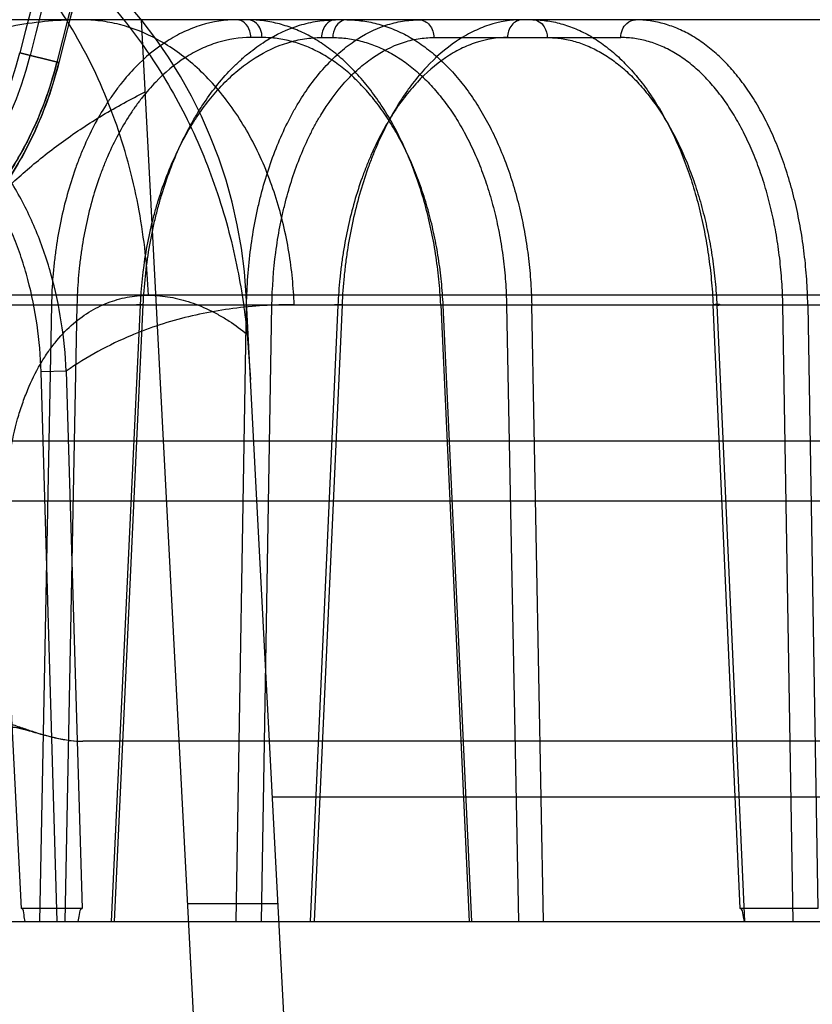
# Model space of a CAD drawing. Header units: millimetres. Extents: x 0 to 297, y 0 to 210.
# Tile 394 of 455: x 240.0733 to 240.1657, y 159.9868 to 160.1015. Entities that reach past the tile are written whole.
import ezdxf

# ---------------------------------------------------------------- set-up
doc = ezdxf.new("R2010")
doc.units = ezdxf.units.MM
doc.header["$LTSCALE"] = 16.335
doc.layers.get('0').update_dxf_attribs({"linetype": 'CONTINUOUS'})
for name, color, linetype in [('AXES_REF', 7, 'CONTINUOUS'), ('INTFCLR_1', 7, 'CONTINUOUS'), ('INTFCLR_144815', 7, 'CONTINUOUS'), ('INTFCLR_72935', 7, 'CONTINUOUS')]:
    doc.layers.add(name, color=color, linetype=linetype)

msp = doc.modelspace()

# ---------------------------------------------------------------- linework, layer by layer
at = {"color": 7, "linetype": 'Continuous'}
for radius in [6.787079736, 6.7865, 6.743039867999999]:
    msp.add_circle((241.4889104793, 154.7114782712), radius, dxfattribs=at)
for radius, start, end in [(6.72, 278.2771290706, 261.7228709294), (6.874, 113.0825942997, 269.6189785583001)]:
    msp.add_arc((241.4889104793, 154.7114782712), radius, start, end, dxfattribs=at)
at = {"layer": 'AXES_REF', "color": 7, "linetype": 'Continuous'}
msp.add_arc((241.4889104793, 154.7114782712), 6.874, 113.0826847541, 66.9173152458, dxfattribs=at)
at = {"layer": 'AXES_REF', "color": 9, "linetype": 'Continuous'}
msp.add_arc((241.4889104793, 154.7114782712), 6.191158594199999, 94.4118118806, 85.5881881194, dxfattribs=at)
at = {"layer": 'INTFCLR_1', "color": 9, "linetype": 'Continuous'}
msp.add_line((240.0733475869, 160.0976370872), (240.0778934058, 160.0965094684), dxfattribs=at)
for centre, radius, start, end in [((240.4247147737, 160.0104782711), 0.4230504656, 136.3898582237, 175.7650415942), ((240.4247147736, 160.0104782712), 0.3575673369, 138.8345507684, 166.0686236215), ((240.4247147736, 160.0104782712), 0.3573323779, 138.8345501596, 166.0686229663)]:
    msp.add_arc(centre, radius, start, end, dxfattribs=at)
at = {"layer": 'INTFCLR_1', "color": 6, "linetype": 'Continuous'}
for centre, radius, start, end in [((240.4247147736, 160.0104782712), 0.4195535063, 137.2913519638, 169.1014109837), ((240.4247147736, 160.0104782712), 0.3760159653, 138.8345507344, 166.0686236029), ((240.4247147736, 160.0104782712), 0.3620159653, 138.8345508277, 166.0686237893), ((240.4247147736, 160.0104782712), 0.3607816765, 138.8345507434, 166.0686235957), ((240.0341336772, 160.1073643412), 0.0404023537, 270.0000003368, 346.0686220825), ((240.0341336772, 160.1073643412), 0.0416366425, 269.9999999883, 346.0686236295)]:
    msp.add_arc(centre, radius, start, end, dxfattribs=at)
at = {"layer": 'INTFCLR_1', "color": 9, "linetype": 'Continuous'}
for points, knots in [([(240.0320847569, 160.0626647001), (240.0332060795, 160.0625552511), (240.0357073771, 160.0624369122), (240.0398519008, 160.0626470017), (240.0447769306, 160.063448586), (240.0493327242, 160.0648019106), (240.0527550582, 160.0662302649), (240.0549011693, 160.0672798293), (240.0572324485, 160.068546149), (240.0602804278, 160.0704856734), (240.0632962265, 160.0728573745), (240.0657683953, 160.0751504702), (240.0677101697, 160.0771821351), (240.0696590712, 160.079504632), (240.0715919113, 160.0821633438), (240.07346435, 160.085196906), (240.0752142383, 160.0886323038), (240.0767445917, 160.0924291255), (240.077549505, 160.0951230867), (240.0778934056, 160.0965094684)], [0, 0, 0, 0, 0.0546088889, 0.1211683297, 0.2007950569, 0.2959181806, 0.3507413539, 0.380380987, 0.4116808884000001, 0.4792976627, 0.5552209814, 0.5972744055, 0.6426583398, 0.6913478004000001, 0.7441210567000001, 0.8018425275, 0.8639600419, 0.9307654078, 1, 1, 1, 1]), ([(240.0341336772, 160.0644920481), (240.0351972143, 160.0643844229), (240.0375697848, 160.064260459), (240.0415037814, 160.0644475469), (240.046180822, 160.0651954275), (240.0505095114, 160.0664708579), (240.0537625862, 160.0678212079), (240.0558023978, 160.0688146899), (240.0580188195, 160.0700136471), (240.0609158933, 160.07185147), (240.0637838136, 160.0741008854), (240.0661343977, 160.0762766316), (240.0679812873, 160.0782051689), (240.0698346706, 160.0804101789), (240.0716731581, 160.082935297), (240.0734539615, 160.0858168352), (240.0751182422, 160.0890807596), (240.0765733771, 160.0926884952), (240.0773386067, 160.0952485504), (240.0776653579, 160.0965660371)], [0, 0, 0, 0, 0.054551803, 0.1210381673, 0.2006278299, 0.2957140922, 0.3505402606, 0.3802099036, 0.4114671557, 0.4791025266, 0.5550208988, 0.5971000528, 0.6424803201, 0.6911977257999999, 0.7439878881, 0.8017400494, 0.8638847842, 0.9307288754, 1, 1, 1, 1])]:
    msp.add_open_spline(points, degree=3, knots=knots, dxfattribs=at)
at = {"layer": 'INTFCLR_144815', "color": 9, "linetype": 'Continuous'}
for p, q in [((240.8751675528, 160.1014782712), (240.0486729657, 160.1014782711)), ((240.1015694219, 160.0994149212), (240.1002622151, 160.0994149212)), ((240.1084949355, 160.0994149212), (240.1098021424, 160.0994149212)), ((240.1215933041, 160.0994149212), (240.1433717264, 160.0994149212)), ((240.952508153, 160.0694090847), (239.9619761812, 160.0694090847)), ((240.1002289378, 160.0596147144), (240.0997156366, 160.0694090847)), ((240.0228546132, 160.0683100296), (240.9060485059, 160.0683100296)), ((240.0770303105, 160.06831003), (240.0756302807, 159.9964782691)), ((240.0770303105, 160.0683100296), (240.0800023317, 160.0682367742)), ((240.0800023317, 160.0682367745), (240.0785998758, 159.9964782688)), ((240.0840398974, 159.9964782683), (240.0873891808, 160.0682367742)), ((240.0843652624, 159.9964782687), (240.0877218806, 160.0683100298)), ((240.0877218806, 160.0683100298), (240.0869530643, 160.0682986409)), ((240.0985583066, 159.9964782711), (240.0997617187, 160.0683100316)), ((240.0997617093, 160.0683100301), (240.1027154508, 160.068236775)), ((240.101509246, 159.9964782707), (240.1027154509, 160.0682367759)), ((240.1104001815, 160.0682367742), (240.107168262, 159.9964782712)), ((240.1108866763, 160.0683100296), (240.1076473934, 159.9964782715)), ((240.1108866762, 160.0683100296), (240.1100199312, 160.0683095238)), ((240.1223772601, 160.0683100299), (240.1257064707, 159.9964782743)), ((240.1259957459, 159.9964782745), (240.1226658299, 160.0682367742)), ((240.130052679, 160.0682367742), (240.1314357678, 159.9964782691)), ((240.1343692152, 159.9964782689), (240.1329805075, 160.0683100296)), ((240.1572545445, 159.9980053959), (240.1541101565, 160.0683100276)), ((240.1545506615, 160.0682367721), (240.1577645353, 159.9964782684)), ((240.1634276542, 159.9964782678), (240.1622404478, 160.0682367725)), ((240.1651459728, 160.0683100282), (240.1663135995, 159.998005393)), ((240.0787490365, 160.0605744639), (240.0758176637, 160.0605012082)), ((240.0777103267, 159.9964782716), (240.0758176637, 160.0605012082)), ((240.0787490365, 160.0605744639), (240.0806018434, 159.99800539)), ((240.0735549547, 159.9980053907), (240.0707082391, 160.0532968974)), ((240.1762471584, 160.0524171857), (239.8132677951, 160.0524171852)), ((239.8202675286, 160.045478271), (240.218278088, 160.0454782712)), ((240.7466510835, 160.0109668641), (240.1027784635, 160.0109668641)), ((239.8751077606, 159.9964782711), (241.0077344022, 159.9964782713))]:
    msp.add_line(p, q, dxfattribs=at)
at = {"layer": 'INTFCLR_144815', "color": 6, "linetype": 'Continuous'}
for p, q in [((240.1132148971, 159.6112009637), (240.0875205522, 160.1014782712)), ((240.1223772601, 160.0683100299), (240.1230976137, 160.0682952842)), ((240.130052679, 160.0682367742), (240.1329805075, 160.0683100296)), ((240.1651459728, 160.0683100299), (240.1622404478, 160.0682367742)), ((240.0998293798, 160.0648831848), (240.1002289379, 160.0596147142)), ((240.1237147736, 159.6114782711), (240.1002289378, 160.0596147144)), ((240.8198915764, 160.0174782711), (240.0806810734, 160.0174782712)), ((240.0929118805, 159.9986055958), (240.1034262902, 159.9986055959)), ((240.0806018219, 159.9980053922), (240.0735549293, 159.9980053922)), ((240.1663135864, 159.9980053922), (240.157254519, 159.9980053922))]:
    msp.add_line(p, q, dxfattribs=at)
at = {"layer": 'INTFCLR_144815', "color": 7, "linetype": 'Continuous'}
msp.add_line((240.0734121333, 160.0189872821), (240.0744303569, 160.018709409), dxfattribs=at)
at = {"layer": 'INTFCLR_144815', "color": 9, "linetype": 'Continuous'}
for centre, radius, start, end in [((240.0437923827, 160.0664782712), 0.05599999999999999, 3.000000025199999, 90.0000000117), ((240.0420767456, 159.9614782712), 0.035, 3.9999999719, 89.9999999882)]:
    msp.add_arc(centre, radius, start, end, dxfattribs=at)
at = {"layer": 'INTFCLR_144815', "color": 6, "linetype": 'Continuous'}
for points, knots in [([(240.0437932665, 160.1224276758), (240.0446112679, 160.1224172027), (240.0462465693, 160.12235633), (240.0487981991, 160.1221396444), (240.051564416, 160.1217628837), (240.054668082, 160.1211575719), (240.0580926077, 160.1202568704), (240.0617479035, 160.1190137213), (240.0654786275, 160.1174219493), (240.0691558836, 160.1155081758), (240.0727232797, 160.1132954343), (240.0761544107, 160.1107873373), (240.0794615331, 160.1079659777), (240.082565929, 160.1048861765), (240.085514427, 160.1014878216), (240.0882296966, 160.0978470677), (240.0907143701, 160.0939382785), (240.0929051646, 160.0898675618), (240.0948140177, 160.0856329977), (240.0964346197, 160.0812482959), (240.0977404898, 160.0768258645), (240.0987203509, 160.0725347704), (240.0993964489, 160.0685723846), (240.0997069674, 160.0660618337), (240.0998291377, 160.0648833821)], [0, 0, 0, 0, 0.0278776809, 0.0557399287, 0.08723556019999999, 0.1229672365, 0.1634315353, 0.2078104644, 0.2544177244, 0.301516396, 0.3489413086, 0.3973369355, 0.4462084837, 0.4969436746, 0.5462080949, 0.5993974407, 0.6515652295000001, 0.7039026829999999, 0.756797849, 0.809722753, 0.8630778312, 0.9138226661, 0.9596261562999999, 1, 1, 1, 1]), ([(240.122377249, 160.0683100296), (240.1223321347, 160.069299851), (240.1221888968, 160.0712793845), (240.1218139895, 160.0742273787), (240.1212788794, 160.0771334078), (240.1205905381, 160.0799537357), (240.1197595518, 160.0826572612), (240.1187955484, 160.085226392), (240.1177007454, 160.0876599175), (240.1164811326, 160.0899432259), (240.1151495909, 160.092053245), (240.1137195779, 160.0939732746), (240.112199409, 160.095695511), (240.110593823, 160.0972148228), (240.1089161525, 160.0985173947), (240.1071825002, 160.0995916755), (240.105412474, 160.1004293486), (240.10361321, 160.1010307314), (240.1017863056, 160.1013959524), (240.1005534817, 160.1014782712), (240.0999376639, 160.1014782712)], [0, 0, 0, 0, 0.06799885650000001, 0.1361270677, 0.2038431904, 0.2706745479, 0.3352460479, 0.3978294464, 0.4588685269, 0.5182419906, 0.5753326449, 0.6299355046, 0.68236344, 0.7327853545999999, 0.781413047, 0.8278739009, 0.872473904, 0.9154998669, 0.9577383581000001, 1, 1, 1, 1]), ([(240.1114339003, 160.1014782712), (240.1120578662, 160.1014782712), (240.1133180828, 160.1013926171), (240.1151926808, 160.1010060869), (240.1170435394, 160.1003607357), (240.1188426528, 160.0994655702), (240.120571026, 160.0983348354), (240.1222193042, 160.0969814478), (240.123784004, 160.0954113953), (240.1252566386, 160.0936335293), (240.1266218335, 160.0916678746), (240.1278708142, 160.0895311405), (240.1289980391, 160.0872371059), (240.1299992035, 160.0847951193), (240.1308643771, 160.0822292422), (240.1315861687, 160.0795667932), (240.1321603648, 160.0768368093), (240.1325886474, 160.0740487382), (240.1328718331, 160.0712019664), (240.1329609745, 160.0692810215), (240.1329805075, 160.0683100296)], [0, 0, 0, 0, 0.043194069, 0.0871248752, 0.1321206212, 0.1785017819, 0.2258870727, 0.2747955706, 0.3258761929, 0.3790976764, 0.4343989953, 0.4913648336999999, 0.5502692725, 0.6111961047, 0.67393569, 0.7375966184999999, 0.8020469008, 0.8669528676, 0.93276944, 1, 1, 1, 1]), ([(240.1331027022, 160.1014782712), (240.1336879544, 160.1014782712), (240.1348739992, 160.101391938), (240.1366404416, 160.1010042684), (240.138390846, 160.1003573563), (240.1400978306, 160.0994606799), (240.1417435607, 160.0983293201), (240.1433194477, 160.0969762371), (240.1448241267, 160.095405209), (240.1462478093, 160.0936258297), (240.1475756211, 160.0916582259), (240.1487976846, 160.0895221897), (240.1499092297, 160.087230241), (240.1509062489, 160.0847915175), (240.1517794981, 160.0822285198), (240.1525217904, 160.0795679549), (240.1531283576, 160.0768384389), (240.1535995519, 160.0740499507), (240.1539359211, 160.0712029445), (240.1540675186, 160.0692812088), (240.1541101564, 160.0683100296)], [0, 0, 0, 0, 0.0410884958, 0.0831480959, 0.1265669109, 0.1717050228, 0.2181690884, 0.2664811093, 0.3172776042, 0.3706731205, 0.4262768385, 0.4837617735, 0.5433011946, 0.6049832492, 0.6686153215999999, 0.7332908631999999, 0.7988090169, 0.8648305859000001, 0.9317512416, 1, 1, 1, 1]), ([(240.1651459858, 160.0683100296), (240.1651287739, 160.0692993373), (240.165044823, 160.0712769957), (240.1647693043, 160.0742241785), (240.1643440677, 160.0771285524), (240.1637744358, 160.0799476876), (240.1630684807, 160.0826508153), (240.1622348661, 160.0852203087), (240.1612769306, 160.0876521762), (240.1601990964, 160.08993481), (240.1590125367, 160.0920448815), (240.1577277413, 160.0939668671), (240.1563538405, 160.0956909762), (240.1548954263, 160.0972117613), (240.1533641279, 160.0985157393), (240.1517750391, 160.099590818), (240.1501460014, 160.1004289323), (240.1484838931, 160.1010306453), (240.1467896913, 160.1013961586), (240.1456433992, 160.1014782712), (240.1450704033, 160.1014782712)], [0, 0, 0, 0, 0.0700870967, 0.1401414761, 0.2095823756, 0.2779100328, 0.3437640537, 0.4073702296, 0.4691428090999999, 0.5287802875, 0.58603772, 0.6404614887, 0.6923643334, 0.7419982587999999, 0.7894845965, 0.8345647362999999, 0.8775999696, 0.9189218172, 0.9594124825, 1, 1, 1, 1]), ([(240.0637268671, 160.072574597), (240.0647470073, 160.0739846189), (240.0668835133, 160.0767209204), (240.0703886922, 160.0805600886), (240.0742178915, 160.0841355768), (240.0784085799, 160.0874458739), (240.0829992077, 160.0904770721), (240.0862671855, 160.0922540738), (240.0879603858, 160.0930857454)], [0, 0, 0, 0, 0.1628298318, 0.3244460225, 0.485909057, 0.652460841, 0.8235038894, 1, 1, 1, 1]), ([(240.1545506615, 160.0682367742), (240.1546772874, 160.0682480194), (240.1553197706, 160.0683587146), (240.1543821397, 160.0683156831), (240.1541101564, 160.0683100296)], [0, 0, 0, 0, 0.3184744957, 1, 1, 1, 1]), ([(240.0723857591, 160.0194683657), (240.0728667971, 160.0192980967), (240.0737799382, 160.018971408), (240.0750939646, 160.0185386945), (240.0762847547, 160.0181823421), (240.077361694, 160.0179068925), (240.0783298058, 160.0177054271), (240.0794203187, 160.0175354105), (240.0801962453, 160.0174782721), (240.0806810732, 160.0174782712)], [0, 0, 0, 0, 0.1786388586, 0.3394965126, 0.4842572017, 0.6136897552, 0.7285313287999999, 0.8302725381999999, 1, 1, 1, 1]), ([(240.0744303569, 160.018709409), (240.075023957, 160.0185369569), (240.076152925, 160.0181993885), (240.077787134, 160.0177982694), (240.0792795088, 160.0175435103), (240.0802321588, 160.0174782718), (240.0806810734, 160.0174782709)], [0, 0, 0, 0, 0.2901361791, 0.5530269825, 0.7892940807, 1, 1, 1, 1]), ([(240.0739584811, 159.9964782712), (240.0739254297, 159.9967383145), (240.0738054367, 159.9971520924), (240.0738222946, 159.9980053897), (240.0735549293, 159.9980053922)], [0, 0, 0, 0, 0.4950614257, 1, 1, 1, 1]), ([(240.0801443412, 159.9964782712), (240.0801874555, 159.9967509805), (240.080319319, 159.9971662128), (240.0803431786, 159.9980053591), (240.0806018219, 159.9980053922)], [0, 0, 0, 0, 0.5163192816, 1, 1, 1, 1]), ([(240.1577875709, 159.9964782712), (240.1577428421, 159.996738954), (240.1576137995, 159.9971736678), (240.1575338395, 159.9980053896), (240.157254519, 159.9980053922)], [0, 0, 0, 0, 0.4863664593, 1, 1, 1, 1])]:
    msp.add_open_spline(points, degree=3, knots=knots, dxfattribs=at)
at = {"layer": 'INTFCLR_144815', "color": 9, "linetype": 'Continuous'}
for points, knots in [([(240.088337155, 160.0694090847), (240.0882018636, 160.0727069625), (240.0874595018, 160.0794214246), (240.0848770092, 160.0893160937), (240.0807230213, 160.0987644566), (240.0750882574, 160.1071801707), (240.0682359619, 160.114041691), (240.0605699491, 160.1189821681), (240.0525806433, 160.1218562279), (240.0471616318, 160.1224782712), (240.0445615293, 160.1224782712)], [0, 0, 0, 0, 0.1308834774, 0.2668605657, 0.4040067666, 0.5382363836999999, 0.666176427, 0.7858622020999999, 0.8968959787, 1, 1, 1, 1]), ([(240.080557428, 160.1014782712), (240.0779839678, 160.1014782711), (240.072836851, 160.1010482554), (240.066592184, 160.0992902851), (240.0624511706, 160.0974134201), (240.0601169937, 160.0961349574), (240.0587394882, 160.0952866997), (240.0579502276, 160.0947619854), (240.0577297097, 160.0946122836)], [0, 0, 0, 0, 0.3192726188, 0.6368806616, 0.7993954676, 0.8824224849, 0.9669332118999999, 1, 1, 1, 1]), ([(240.0986304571, 160.1014782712), (240.0972322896, 160.1014782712), (240.0950979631, 160.1011476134), (240.0927708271, 160.1002440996), (240.0914573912, 160.0995757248), (240.0894500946, 160.0983814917), (240.0872710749, 160.0965513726), (240.08537771, 160.0943815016), (240.0843272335, 160.0929877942), (240.0827606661, 160.0906949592), (240.0814293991, 160.0881782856), (240.0803180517, 160.0855137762), (240.0796054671, 160.0836104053), (240.0785075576, 160.0801162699), (240.077757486, 160.0764780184), (240.0773487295, 160.0732789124), (240.0771365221, 160.0710793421), (240.0770528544, 160.0694193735), (240.0770303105, 160.0683100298)], [0, 0, 0, 0, 0.09677262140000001, 0.1466634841, 0.1724126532, 0.1986879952, 0.3082506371, 0.3671893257, 0.3978419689, 0.4289885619, 0.5593572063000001, 0.5937401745, 0.6288229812, 0.6999849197, 0.8470743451, 0.8850524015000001, 0.9232021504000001, 1, 1, 1, 1]), ([(240.1053086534, 160.0683100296), (240.1052899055, 160.0688151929), (240.1052364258, 160.0698322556), (240.1050642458, 160.0718871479), (240.1045808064, 160.0755443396), (240.1033604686, 160.0807240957), (240.1010227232, 160.086616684), (240.0978507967, 160.0918711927), (240.0939869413, 160.0961655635), (240.0896534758, 160.0992702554), (240.0857889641, 160.1008140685), (240.0831098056, 160.1013197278), (240.0816398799, 160.1014559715), (240.0809159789, 160.1014782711), (240.080557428, 160.1014782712)], [0, 0, 0, 0, 0.0333965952, 0.0672724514, 0.1362113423, 0.2769680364, 0.4176296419, 0.5533630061, 0.6803352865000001, 0.7966381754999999, 0.9025274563, 0.9521889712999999, 0.9763123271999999, 1, 1, 1, 1]), ([(240.0877218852, 160.0683100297), (240.0878226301, 160.0705043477), (240.0881662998, 160.0737721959), (240.0889124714, 160.0775118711), (240.0894325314, 160.0795947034), (240.0902822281, 160.0825803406), (240.0915284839, 160.0859129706), (240.0931095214, 160.0890267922), (240.0940797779, 160.090681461), (240.0955381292, 160.0929469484), (240.0971988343, 160.0950196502), (240.0990632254, 160.0968042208), (240.1002883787, 160.0978556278), (240.1024560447, 160.0994226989), (240.1048573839, 160.100565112), (240.1069736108, 160.1011315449), (240.1083654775, 160.1013971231), (240.1094245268, 160.1014782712), (240.1101266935, 160.1014782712)], [0, 0, 0, 0, 0.1509214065, 0.2250375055, 0.2618772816, 0.2983843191, 0.4383153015, 0.5053450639, 0.5381178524, 0.5700538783, 0.6904813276, 0.7191733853, 0.7473256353, 0.8013345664, 0.9027109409, 0.9273849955, 0.951757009, 1, 1, 1, 1]), ([(240.100262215, 160.0994149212), (240.1002587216, 160.099672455), (240.1001586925, 160.1003121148), (240.0996517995, 160.1011835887), (240.0989458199, 160.1014782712), (240.0986304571, 160.1014782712)], [0, 0, 0, 0, 0.2694148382, 0.6701185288, 1, 1, 1, 1]), ([(240.0997617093, 160.0683100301), (240.0998002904, 160.0705000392), (240.1000379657, 160.0737625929), (240.1006424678, 160.0775091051), (240.1010768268, 160.0795934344), (240.1017944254, 160.0825703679), (240.1028721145, 160.0858981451), (240.1042776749, 160.0890228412), (240.1051451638, 160.0906797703), (240.1064468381, 160.0929347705), (240.1079459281, 160.0950085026), (240.1096547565, 160.0968027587), (240.1107730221, 160.0978525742), (240.112753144, 160.0994140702), (240.1149789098, 160.1005633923), (240.1169514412, 160.1011314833), (240.1182485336, 160.1013972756), (240.1192383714, 160.1014782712), (240.1198946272, 160.1014782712)], [0, 0, 0, 0, 0.1550979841, 0.2309755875, 0.2686038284, 0.3058280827, 0.4478130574, 0.5153534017, 0.5482418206, 0.5801970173, 0.6997503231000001, 0.7279891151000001, 0.7555975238, 0.8082874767, 0.9063173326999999, 0.93007545, 0.953530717, 1, 1, 1, 1]), ([(240.1015694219, 160.0994149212), (240.1015651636, 160.099728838), (240.1014489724, 160.1003377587), (240.1009385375, 160.1011715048), (240.1002890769, 160.1014782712), (240.0999376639, 160.1014782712)], [0, 0, 0, 0, 0.3284162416, 0.6323894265, 1, 1, 1, 1]), ([(240.1101266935, 160.1014782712), (240.1098113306, 160.1014782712), (240.109105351, 160.1011835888), (240.108598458, 160.1003121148), (240.108498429, 160.099672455), (240.1084949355, 160.0994149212)], [0, 0, 0, 0, 0.3298814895, 0.730585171, 1, 1, 1, 1]), ([(240.1114339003, 160.1014782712), (240.1111828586, 160.1014782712), (240.1106460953, 160.1013063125), (240.1099881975, 160.1005679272), (240.1098079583, 160.099843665), (240.1098021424, 160.0994149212)], [0, 0, 0, 0, 0.2620894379, 0.5523470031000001, 1, 1, 1, 1]), ([(240.1318565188, 160.1014782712), (240.130546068, 160.1014782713), (240.1285362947, 160.10114107), (240.1263592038, 160.1002413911), (240.1251212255, 160.0995743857), (240.1232072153, 160.0983713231), (240.1211314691, 160.0965357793), (240.119323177, 160.0943778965), (240.118310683, 160.0929863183), (240.116788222, 160.0906863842), (240.1154869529, 160.088171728), (240.1143861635, 160.0855129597), (240.1136735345, 160.0836090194), (240.1125609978, 160.0801135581), (240.1117710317, 160.076478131), (240.1113091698, 160.0732790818), (240.111055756, 160.0710801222), (240.1109357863, 160.0694199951), (240.1108866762, 160.0683100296)], [0, 0, 0, 0, 0.09212363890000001, 0.1402323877, 0.1652441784, 0.1908933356, 0.2990782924, 0.3579318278, 0.3886791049, 0.420004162, 0.551799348, 0.5866833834, 0.6223151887, 0.6946759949, 0.8444111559, 0.8830701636, 0.92189398, 1, 1, 1, 1]), ([(240.1198946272, 160.1014782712), (240.1203394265, 160.1014782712), (240.1210579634, 160.1010705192), (240.1215010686, 160.1001981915), (240.1215896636, 160.0996727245), (240.1215933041, 160.0994149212)], [0, 0, 0, 0, 0.4596658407, 0.7335536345, 1, 1, 1, 1]), ([(240.1318565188, 160.1014782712), (240.1314117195, 160.1014782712), (240.1306931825, 160.1010705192), (240.1302500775, 160.1001981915), (240.1301614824, 160.0996727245), (240.1301578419, 160.0994149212)], [0, 0, 0, 0, 0.459665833, 0.7335536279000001, 1, 1, 1, 1]), ([(240.1331027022, 160.1014782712), (240.1333632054, 160.1014782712), (240.1339155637, 160.1013103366), (240.1346035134, 160.1005766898), (240.1347953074, 160.0998448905), (240.1348013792, 160.0994149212)], [0, 0, 0, 0, 0.2674608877, 0.5585027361, 1, 1, 1, 1]), ([(240.1433717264, 160.0994149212), (240.1433761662, 160.0997293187), (240.1434981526, 160.1003427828), (240.1440378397, 160.1011799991), (240.1447067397, 160.1014782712), (240.1450704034, 160.1014782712)], [0, 0, 0, 0, 0.3233718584, 0.6259930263, 1, 1, 1, 1]), ([(240.100262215, 160.0994149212), (240.0989494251, 160.0994148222), (240.0969453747, 160.0991042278), (240.0947608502, 160.0982546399), (240.0935279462, 160.0976264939), (240.0916437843, 160.0965037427), (240.0895986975, 160.0947834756), (240.0878225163, 160.0927438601), (240.0868371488, 160.0914338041), (240.0853675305, 160.0892784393), (240.0841194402, 160.086912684), (240.0830777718, 160.0844082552), (240.0824098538, 160.0826190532), (240.0813810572, 160.0793344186), (240.0806795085, 160.0759144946), (240.0802977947, 160.0729075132), (240.0801000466, 160.0708398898), (240.0800227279, 160.0692795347), (240.0800023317, 160.0682367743)], [0, 0, 0, 0, 0.09671958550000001, 0.1465811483, 0.1723152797, 0.1985770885, 0.3080981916, 0.3670223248, 0.3976699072, 0.4288129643, 0.5591856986, 0.5935743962, 0.6286652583, 0.6998486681, 0.8469952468, 0.8849910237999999, 0.9231601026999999, 1, 1, 1, 1]), ([(240.0873891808, 160.0682367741), (240.087485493, 160.0702995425), (240.0878110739, 160.0733714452), (240.0885160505, 160.0768865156), (240.0890067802, 160.0788443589), (240.0898084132, 160.0816510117), (240.0909831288, 160.0847838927), (240.0924731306, 160.0877105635), (240.0933873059, 160.089265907), (240.0947612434, 160.0913957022), (240.0963255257, 160.0933439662), (240.0980810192, 160.095021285), (240.0992345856, 160.0960096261), (240.1012754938, 160.0974828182), (240.1035359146, 160.0985563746), (240.1055275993, 160.0990891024), (240.1068375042, 160.0993389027), (240.1078341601, 160.0994148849), (240.1084949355, 160.0994149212)], [0, 0, 0, 0, 0.1508433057, 0.2249272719, 0.261753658, 0.2982486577, 0.4381451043, 0.5051691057, 0.5379419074, 0.5698800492, 0.6903296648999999, 0.7190303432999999, 0.7471921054, 0.8012233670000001, 0.9026573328, 0.9273464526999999, 0.9517323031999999, 1, 1, 1, 1]), ([(240.1226658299, 160.0682367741), (240.1226230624, 160.0691585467), (240.1224892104, 160.0709949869), (240.1221428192, 160.0737231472), (240.1216531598, 160.0764013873), (240.1210247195, 160.0790098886), (240.120261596, 160.0815293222), (240.119369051, 160.0839417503), (240.1183536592, 160.0862307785), (240.1172220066, 160.0883804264), (240.1159825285, 160.0903758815), (240.1146430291, 160.0922024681), (240.1132135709, 160.09384767), (240.1117033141, 160.0952992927), (240.1101229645, 160.0965473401), (240.1084830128, 160.0975822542), (240.1067952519, 160.0983958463), (240.1050727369, 160.0989819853), (240.1033272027, 160.0993363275), (240.1021527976, 160.099414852), (240.1015694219, 160.0994149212)], [0, 0, 0, 0, 0.0673771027, 0.1343715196, 0.2007070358, 0.266073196, 0.3301810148, 0.392809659, 0.4537712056, 0.5128952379, 0.5700501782, 0.6251361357, 0.6781106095, 0.7289905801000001, 0.7778674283, 0.8248963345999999, 0.8703005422, 0.9143597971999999, 0.9574038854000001, 1, 1, 1, 1]), ([(240.1027154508, 160.068236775), (240.1027500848, 160.0702952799), (240.1029707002, 160.0733619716), (240.1035357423, 160.0768837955), (240.103941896, 160.0788431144), (240.1046133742, 160.0816413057), (240.1056229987, 160.0847692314), (240.1069403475, 160.0877067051), (240.1077535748, 160.0892642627), (240.1089737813, 160.0913838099), (240.1103796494, 160.0933331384), (240.1119828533, 160.095019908), (240.1130320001, 160.0960067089), (240.1148898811, 160.0974743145), (240.1169788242, 160.0985547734), (240.1188303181, 160.0990890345), (240.1200479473, 160.0993388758), (240.1209772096, 160.0994149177), (240.1215933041, 160.0994149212)], [0, 0, 0, 0, 0.1551840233, 0.2310959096, 0.2687398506, 0.3059783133, 0.4480040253, 0.5155514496, 0.548440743, 0.5803956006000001, 0.699925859, 0.7281552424, 0.7557529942, 0.8084176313, 0.9063808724, 0.9301221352, 0.9535612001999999, 1, 1, 1, 1]), ([(240.1098021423, 160.0994149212), (240.1103850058, 160.0994148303), (240.1115562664, 160.0993366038), (240.1132937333, 160.09898202), (240.1150016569, 160.0983953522), (240.1166685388, 160.0975809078), (240.1182814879, 160.0965447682), (240.1198286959, 160.0952954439), (240.1212998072, 160.0938427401), (240.1226845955, 160.0921966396), (240.1239743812, 160.0903691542), (240.1251594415, 160.0883728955), (240.1262323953, 160.0862226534), (240.1271853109, 160.0839329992), (240.1280121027, 160.0815196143), (240.1287064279, 160.0789992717), (240.1292634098, 160.0763909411), (240.1296795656, 160.073714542), (240.1299512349, 160.070989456), (240.1300349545, 160.0691567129), (240.1300526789, 160.0682367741)], [0, 0, 0, 0, 0.0429182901, 0.086129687, 0.1302096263, 0.1755321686, 0.2224084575, 0.271073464, 0.321699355, 0.3744117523, 0.4292614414, 0.4862194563, 0.5451893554, 0.6060619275, 0.6686992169, 0.732911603, 0.7984421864, 0.8649833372, 0.9322490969, 1, 1, 1, 1]), ([(240.1301578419, 160.0994149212), (240.1289245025, 160.0994149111), (240.127032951, 160.0990980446), (240.1249836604, 160.0982520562), (240.123818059, 160.0976252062), (240.1220161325, 160.0964945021), (240.1200615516, 160.0947691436), (240.1183581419, 160.0927405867), (240.1174042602, 160.0914324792), (240.1159698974, 160.0892707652), (240.1147434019, 160.0869070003), (240.1137054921, 160.0844075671), (240.1130336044, 160.0826178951), (240.1119845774, 160.0793322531), (240.1112383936, 160.0759149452), (240.1108012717, 160.0729077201), (240.1105612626, 160.0708407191), (240.1104471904, 160.0692801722), (240.1104001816, 160.0682367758)], [0, 0, 0, 0, 0.0921808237, 0.1403217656, 0.1653482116, 0.1910111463, 0.299238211, 0.3581066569, 0.3888586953, 0.4201859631, 0.5519764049, 0.5868542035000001, 0.6224775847, 0.6948165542, 0.8444920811, 0.8831323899, 0.9219365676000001, 1, 1, 1, 1]), ([(240.1348013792, 160.0994149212), (240.1353462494, 160.0994149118), (240.1364461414, 160.0993356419), (240.1380802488, 160.098980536), (240.1396928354, 160.0983917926), (240.1412716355, 160.0975760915), (240.142804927, 160.0965396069), (240.1442820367, 160.0952904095), (240.1456937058, 160.0938379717), (240.1470302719, 160.0921922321), (240.1482831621, 160.0903651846), (240.1494428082, 160.0883695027), (240.1505019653, 160.0862199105), (240.1514528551, 160.0839309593), (240.1522893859, 160.0815182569), (240.1530051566, 160.0789985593), (240.1535950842, 160.0763908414), (240.1540553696, 160.0737150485), (240.1543820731, 160.0709905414), (240.1545094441, 160.0691572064), (240.1545506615, 160.0682367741)], [0, 0, 0, 0, 0.0407011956, 0.0820429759, 0.1245302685, 0.1685620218, 0.2144606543, 0.2624873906, 0.3128162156, 0.3655397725, 0.420667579, 0.4781351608, 0.5378085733, 0.59954292, 0.6631658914, 0.7284521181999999, 0.7951074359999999, 0.8627883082, 0.9311758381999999, 1, 1, 1, 1]), ([(240.1622404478, 160.0682367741), (240.162225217, 160.0691577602), (240.1621495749, 160.0709922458), (240.1618993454, 160.0737199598), (240.1615140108, 160.0763977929), (240.1609972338, 160.0790059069), (240.1603523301, 160.0815249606), (240.1595837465, 160.0839370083), (240.1586971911, 160.0862257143), (240.1576983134, 160.0883752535), (240.1565945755, 160.0903707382), (240.1553928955, 160.0921974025), (240.1541024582, 160.0938427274), (240.1527312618, 160.0952949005), (240.1512885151, 160.0965439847), (240.1497834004, 160.0975801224), (240.1482270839, 160.0983949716), (240.1466315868, 160.0989824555), (240.1450089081, 160.0993363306), (240.1439147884, 160.099414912), (240.1433717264, 160.0994149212)], [0, 0, 0, 0, 0.0693995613, 0.1382659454, 0.2062928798, 0.2731414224, 0.3384939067, 0.402103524, 0.4637640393, 0.5232945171, 0.5805528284, 0.6354224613, 0.6878573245, 0.7378968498, 0.7856711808, 0.8313716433, 0.8752629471, 0.9176865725, 0.9590839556, 1, 1, 1, 1]), ([(240.0787490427, 160.0605744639), (240.078663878, 160.0624988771), (240.0782866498, 160.0663179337), (240.0772788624, 160.0709986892), (240.0761461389, 160.0746077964), (240.0748190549, 160.0780514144), (240.0731806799, 160.081307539), (240.071465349, 160.0839433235), (240.0704171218, 160.0853645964), (240.0688199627, 160.0873584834), (240.066754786, 160.0894650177), (240.0644532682, 160.0912419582), (240.0630965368, 160.092140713), (240.0610529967, 160.093353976), (240.0592279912, 160.0941487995), (240.0577296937, 160.094612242)], [0, 0, 0, 0, 0.136064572, 0.2704402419, 0.3373865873, 0.4030840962, 0.530994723, 0.593873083, 0.625029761, 0.6556978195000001, 0.774325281, 0.8321207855, 0.8608246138, 0.8892201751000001, 1, 1, 1, 1]), ([(240.0758176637, 160.0605012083), (240.0757635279, 160.0623241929), (240.0754599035, 160.0659399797), (240.0745674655, 160.070375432), (240.0735423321, 160.0737923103), (240.0723319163, 160.0770475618), (240.070823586, 160.0801252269), (240.0692349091, 160.0826167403), (240.0682620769, 160.0839591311), (240.0667790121, 160.085841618), (240.0648546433, 160.0878300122), (240.0627048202, 160.0895072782), (240.06143626, 160.0903551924), (240.0595239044, 160.0915003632), (240.0578132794, 160.092249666), (240.0564083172, 160.0926861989)], [0, 0, 0, 0, 0.1369216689, 0.2717695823, 0.338828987, 0.4045662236, 0.532378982, 0.5951349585, 0.6262153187, 0.6568011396, 0.775053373, 0.8326460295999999, 0.861249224, 0.8895477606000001, 1, 1, 1, 1]), ([(240.0716975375, 160.0428744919), (240.0716560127, 160.0442914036), (240.0716911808, 160.0464043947), (240.0719107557, 160.0488465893), (240.0720853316, 160.0502089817), (240.0723867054, 160.0521623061), (240.0728703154, 160.0543628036), (240.073528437, 160.0564706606), (240.0739396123, 160.0576042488), (240.0745660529, 160.0591773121), (240.0754077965, 160.0608985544), (240.0764036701, 160.062478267), (240.0769897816, 160.0633007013), (240.0778545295, 160.0644220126), (240.0792425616, 160.0659070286), (240.080999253, 160.0672351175), (240.0824585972, 160.068050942), (240.083920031, 160.0686993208), (240.0854454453, 160.0691366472), (240.0870003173, 160.0693612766), (240.0885788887, 160.0694475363), (240.0905893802, 160.0692949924), (240.0930047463, 160.0687203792), (240.0949895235, 160.0679288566), (240.0965637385, 160.0671158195), (240.0980839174, 160.0662028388), (240.0991572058, 160.0654242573), (240.0998293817, 160.0648831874)], [0, 0, 0, 0, 0.08967078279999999, 0.1334186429, 0.1550667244, 0.1765468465, 0.2584459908, 0.2972389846, 0.3161688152, 0.3347119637, 0.4043510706, 0.436927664, 0.4527510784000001, 0.4682193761, 0.5264985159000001, 0.5807144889, 0.6067575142, 0.6321223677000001, 0.6817381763, 0.7064827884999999, 0.7314000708, 0.7816246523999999, 0.8333950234, 0.8878883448, 0.9163291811, 0.9454145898, 1, 1, 1, 1]), ([(240.1053086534, 160.0683100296), (240.1029250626, 160.0683089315), (240.0982034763, 160.0680298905), (240.0924172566, 160.0668707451), (240.0885326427, 160.0656076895), (240.0842134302, 160.0639067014), (240.0811246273, 160.0622274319), (240.0787490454, 160.060574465)], [0, 0, 0, 0, 0.254718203, 0.5038783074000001, 0.6282338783, 0.6907295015, 1, 1, 1, 1]), ([(240.0775325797, 159.9754782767), (240.0773656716, 159.9759425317), (240.0768807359, 159.9772195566), (240.075988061, 159.9792630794), (240.074425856, 159.9823045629), (240.0726139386, 159.9851608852), (240.0705825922, 159.9878016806), (240.0684586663, 159.990254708), (240.0656046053, 159.9930246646), (240.0625059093, 159.9954290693), (240.0599310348, 159.9971043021), (240.0573443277, 159.9986005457), (240.0527616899, 160.0007914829), (240.047913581, 160.0022599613), (240.0437208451, 160.0029798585), (240.0409527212, 160.0033164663), (240.0388677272, 160.0034154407), (240.0374827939, 160.0034171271)], [0, 0, 0, 0, 0.0284645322, 0.0787984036, 0.1285671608, 0.2256500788, 0.273394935, 0.320708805, 0.412764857, 0.5023490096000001, 0.5465190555, 0.5899295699, 0.6746804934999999, 0.8391693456, 0.8798035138, 0.9200937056, 1, 1, 1, 1])]:
    msp.add_open_spline(points, degree=3, knots=knots, dxfattribs=at)
at = {"layer": 'INTFCLR_144815', "color": 7, "linetype": 'Continuous'}
for points, knots in [([(240.0704685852, 160.01871013), (240.0707119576, 160.0187872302), (240.0713672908, 160.0189776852), (240.0724808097, 160.0192232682), (240.0735827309, 160.0189511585), (240.0742369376, 160.0187679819), (240.0744782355, 160.0186954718)], [0, 0, 0, 0, 0.1866490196, 0.5011213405, 0.8157900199, 1, 1, 1, 1]), ([(240.074478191, 160.018695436), (240.0742328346, 160.0187697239), (240.0735952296, 160.0189489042), (240.0725834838, 160.0191962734), (240.0718044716, 160.0190782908), (240.0714528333, 160.0189878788)], [0, 0, 0, 0, 0.249520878, 0.6466051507, 1, 1, 1, 1])]:
    msp.add_open_spline(points, degree=3, knots=knots, dxfattribs=at)
at = {"layer": 'INTFCLR_72935', "color": 9, "linetype": 'Continuous'}
msp.add_line((240.0778934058, 160.0965094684), (240.0733475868, 160.097637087), dxfattribs=at)
for centre, radius, start, end in [((240.4247147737, 160.0104782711), 0.4230504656, 136.3898582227, 175.7650415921), ((240.4247147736, 160.0104782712), 0.3575673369, 138.8345507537, 166.068623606), ((240.4247147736, 160.0104782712), 0.3573323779, 138.8345501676, 166.0686229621)]:
    msp.add_arc(centre, radius, start, end, dxfattribs=at)
at = {"layer": 'INTFCLR_72935', "color": 6, "linetype": 'Continuous'}
for centre, radius, start, end in [((240.4247147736, 160.0104782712), 0.4195535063, 136.8471002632, 169.5793628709), ((240.4247147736, 160.0104782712), 0.376628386, 138.8345507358, 166.0686236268), ((240.4247147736, 160.0104782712), 0.3760159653, 138.8345508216, 166.0686234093), ((240.4247147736, 160.0104782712), 0.3620159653, 138.8345508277, 166.0686237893), ((240.4247147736, 160.0104782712), 0.3607816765, 138.8345507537, 166.068623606), ((240.0341336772, 160.1073643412), 0.0404023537, 270.0000003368, 346.0686220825), ((240.0341336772, 160.1073643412), 0.0416366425, 269.9999999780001, 346.0686236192)]:
    msp.add_arc(centre, radius, start, end, dxfattribs=at)
at = {"layer": 'INTFCLR_72935', "color": 9, "linetype": 'Continuous'}
for points, knots in [([(240.0778934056, 160.0965094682), (240.0775465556, 160.0951111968), (240.0767406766, 160.0924179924), (240.075205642, 160.0886137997), (240.0734576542, 160.0851844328), (240.0715763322, 160.0821397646), (240.0696419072, 160.0794825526), (240.0671474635, 160.0765141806), (240.0645896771, 160.0739869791), (240.0620116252, 160.0718469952), (240.0596293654, 160.0700725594), (240.0567407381, 160.0682314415), (240.0533667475, 160.066486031), (240.0493380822, 160.0648031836), (240.0447710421, 160.0634468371), (240.039842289, 160.0626460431), (240.0357013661, 160.0624370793), (240.0332041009, 160.0625554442), (240.032084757, 160.0626647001)], [0, 0, 0, 0, 0.06983020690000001, 0.1360165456, 0.1985856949, 0.2561722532, 0.3093207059, 0.3577512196, 0.4440024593, 0.4831205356, 0.5200948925, 0.5879287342, 0.6488908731, 0.7039975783, 0.7993757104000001, 0.8790225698, 0.9454860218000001, 1, 1, 1, 1]), ([(240.0776653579, 160.0965660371), (240.0773357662, 160.0952372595), (240.0765696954, 160.0926779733), (240.0751101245, 160.0890633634), (240.0734478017, 160.0858053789), (240.0716584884, 160.0829131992), (240.0698187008, 160.0803896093), (240.0674462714, 160.0775712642), (240.065013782, 160.0751726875), (240.0625622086, 160.07314256), (240.0602967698, 160.0714598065), (240.0575506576, 160.069715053), (240.0543430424, 160.0680627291), (240.0505145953, 160.0664719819), (240.0461751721, 160.065193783), (240.0414946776, 160.0644466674), (240.037564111, 160.0642606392), (240.0351953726, 160.0643846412), (240.0341336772, 160.0644920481)], [0, 0, 0, 0, 0.0698671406, 0.1360883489, 0.1986819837, 0.256292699, 0.3094735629, 0.3579124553, 0.4441892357, 0.4833221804, 0.5202930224, 0.5881501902, 0.6490914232, 0.7042036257, 0.7995434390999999, 0.8791525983, 0.9455413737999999, 1, 1, 1, 1])]:
    msp.add_open_spline(points, degree=3, knots=knots, dxfattribs=at)

doc.saveas('drawing.dxf')
